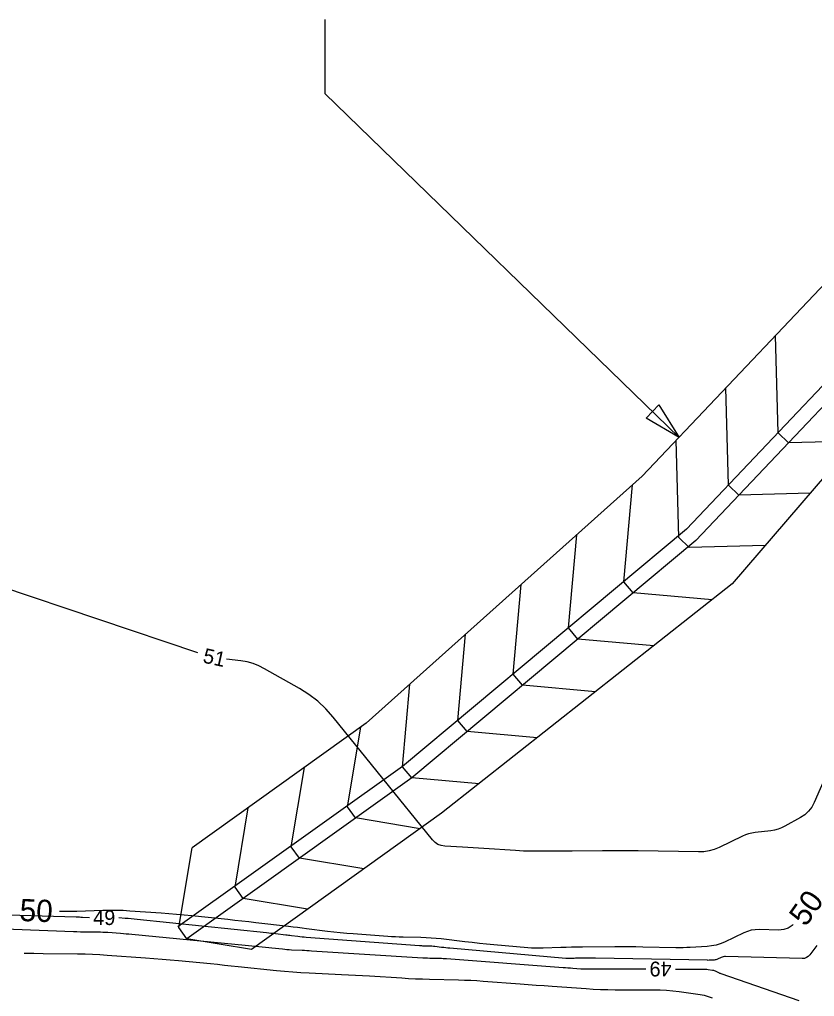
# Model space of a CAD drawing. Extents: x 2384780 to 2405861, y 547869 to 573706.
# Drawn here: x 2394248.4 to 2394355.8, y 554559.9 to 554691.9 of the extents above; entities that cross this region are included whole.
import ezdxf

# ---------------------------------------------------------------- set-up
doc = ezdxf.new("R2010")
doc.units = 0
for name, color, linetype in [('Old_Level_5', 7, 'Continuous'), ('Old_Level_60', 7, 'Continuous'), ('Old_Level_61', 7, 'Continuous'), ('Sheet Plan CELL', 7, 'Continuous')]:
    doc.layers.add(name, color=color, linetype=linetype)

msp = doc.modelspace()

# ---------------------------------------------------------------- linework, layer by layer
at = {"layer": 'Old_Level_5'}
for p in [(2394289.64075, 554691.896), (2394337.483, 554635.44)]:
    msp.add_line(p, (2394289.64075, 554681.896), dxfattribs=at)
msp.add_lwpolyline([(2394334.76675, 554639.82), (2394337.483, 554635.44), (2394333.025, 554638.0265)], close=True, dxfattribs=at)
at = {"layer": 'Old_Level_60'}
for points in [[(2394272.46425, 554606.3305), (2394245.7145, 554615.325)], [(2394358.67, 554592.7845), (2394355.74225, 554586.11025), (2394355.4045, 554585.4785), (2394354.98, 554584.92575), (2394354.469, 554584.45175), (2394353.8715, 554584.057), (2394351.7775, 554582.896), (2394351.321, 554582.671), (2394350.8495, 554582.49375), (2394350.36275, 554582.364), (2394349.8605, 554582.28175), (2394347.75625, 554582.04075), (2394347.3105, 554581.97075), (2394346.8755, 554581.8645), (2394346.451, 554581.722), (2394346.037, 554581.54275), (2394342.9175, 554580.037), (2394342.23975, 554579.75625), (2394341.54375, 554579.55925), (2394340.82925, 554579.446), (2394340.09625, 554579.41675), (2394331.96775, 554579.55425), (2394330.76075, 554579.57075), (2394329.5535, 554579.58), (2394328.34625, 554579.58175), (2394327.139, 554579.57575), (2394323.0225, 554579.54325), (2394322.264, 554579.53775), (2394321.5055, 554579.534), (2394320.747, 554579.5315), (2394319.9885, 554579.5305), (2394317.5105, 554579.52925), (2394316.97975, 554579.5335), (2394316.44925, 554579.54675), (2394315.919, 554579.569), (2394315.389, 554579.60025), (2394311.12675, 554579.887), (2394310.39975, 554579.935), (2394309.6725, 554579.9805), (2394308.94525, 554580.024), (2394308.21775, 554580.06525), (2394305.84125, 554580.19625), (2394305.3555, 554580.2705), (2394304.917, 554580.43675), (2394304.52575, 554580.69525), (2394304.1815, 554581.04575), (2394290.77925, 554597.62425), (2394289.77275, 554598.75775), (2394288.6745, 554599.78275), (2394287.48375, 554600.699), (2394286.201, 554601.5065), (2394281.504, 554604.169), (2394280.73875, 554604.555), (2394279.947, 554604.86075), (2394279.12875, 554605.086), (2394278.284, 554605.231), (2394276.35725, 554605.46625)], [(2394257.83525, 554570.53025), (2394256.91875, 554570.571), (2394256.69925, 554570.58025), (2394256.4795, 554570.589), (2394256.26, 554570.59675), (2394256.04025, 554570.60375), (2394233.131, 554571.29325)], [(2394356.07525, 554566.77325), (2394355.15475, 554565.5325), (2394354.94075, 554565.301), (2394354.69325, 554565.138), (2394354.4125, 554565.0435), (2394354.09825, 554565.01775), (2394343.7705, 554565.2815), (2394343.61, 554565.27625), (2394343.4535, 554565.25275), (2394343.301, 554565.21075), (2394343.15225, 554565.15025), (2394342.673, 554564.9225), (2394342.569, 554564.879), (2394342.46225, 554564.846), (2394342.35275, 554564.8235), (2394342.2405, 554564.81175), (2394341.74925, 554564.7835), (2394341.64375, 554564.77825), (2394341.5385, 554564.77525), (2394341.433, 554564.77425), (2394341.32775, 554564.77525), (2394326.21075, 554565.06025), (2394325.91875, 554565.06475), (2394325.6265, 554565.0675), (2394325.33425, 554565.068), (2394325.042, 554565.06675), (2394324.04825, 554565.05875), (2394323.86325, 554565.05675), (2394323.67825, 554565.0535), (2394323.49325, 554565.04925), (2394323.30825, 554565.044), (2394322.70375, 554565.0245), (2394322.5745, 554565.02225), (2394322.445, 554565.024), (2394322.31575, 554565.0295), (2394322.18675, 554565.03875), (2394306.53825, 554566.412), (2394306.25675, 554566.438), (2394305.97575, 554566.46575), (2394305.69475, 554566.49575), (2394305.414, 554566.528), (2394304.49725, 554566.6365), (2394304.30075, 554566.6575), (2394304.10375, 554566.6735), (2394303.9065, 554566.6845), (2394303.70875, 554566.69075), (2394303.0155, 554566.7045), (2394302.867, 554566.7085), (2394302.7185, 554566.71425), (2394302.57025, 554566.72225), (2394302.422, 554566.73225), (2394287.104, 554567.86725), (2394286.8295, 554567.8895), (2394286.55525, 554567.9155), (2394286.2815, 554567.945), (2394286.00825, 554567.97825), (2394285.1155, 554568.093), (2394284.92425, 554568.11725), (2394284.73275, 554568.14075), (2394284.5415, 554568.16375), (2394284.34975, 554568.186), (2394282.95425, 554568.3465), (2394282.65525, 554568.3805), (2394282.35625, 554568.4135), (2394282.057, 554568.446), (2394281.7575, 554568.47775), (2394264.2725, 554570.3055), (2394263.867, 554570.34625), (2394263.46075, 554570.38325), (2394263.0545, 554570.417), (2394262.648, 554570.447), (2394261.83225, 554570.504)], [(2394233.61475, 554569.53925), (2394255.7005, 554568.6735), (2394256.15875, 554568.65725), (2394256.61725, 554568.644), (2394257.07575, 554568.63425), (2394257.53425, 554568.62775), (2394259.0325, 554568.61175), (2394259.35325, 554568.60575), (2394259.674, 554568.59525), (2394259.99475, 554568.5795), (2394260.315, 554568.55925), (2394262.06025, 554568.435), (2394262.43425, 554568.40725), (2394262.808, 554568.377), (2394263.18125, 554568.34425), (2394263.55475, 554568.309), (2394280.74325, 554566.63025), (2394281.18, 554566.58725), (2394281.6165, 554566.54375), (2394282.05325, 554566.4995), (2394282.48975, 554566.45475), (2394283.9155, 554566.30725), (2394284.22125, 554566.27775), (2394284.52725, 554566.2525), (2394284.8335, 554566.2315), (2394285.14025, 554566.21475), (2394286.58625, 554566.14575), (2394286.896, 554566.1305), (2394287.20575, 554566.114), (2394287.51525, 554566.09625), (2394287.825, 554566.0775), (2394302.8615, 554565.13375), (2394303.18175, 554565.11525), (2394303.50225, 554565.09975), (2394303.82275, 554565.08725), (2394304.1435, 554565.078), (2394305.1915, 554565.05225), (2394305.416, 554565.0455), (2394305.6405, 554565.0355), (2394305.86475, 554565.023), (2394306.08875, 554565.0075), (2394321.8125, 554563.817), (2394322.1415, 554563.79225), (2394322.4705, 554563.76775), (2394322.7995, 554563.74375), (2394323.1285, 554563.72025), (2394324.2035, 554563.64375), (2394324.434, 554563.6295), (2394324.6645, 554563.619), (2394324.89525, 554563.61275), (2394325.126, 554563.6105), (2394332.9965, 554563.6035)], [(2394336.9965, 554563.6), (2394340.72075, 554563.59675), (2394340.8985, 554563.5935), (2394341.07575, 554563.58375), (2394341.25275, 554563.568), (2394341.42925, 554563.54575), (2394342.014, 554563.46175), (2394342.13125, 554563.44), (2394342.24525, 554563.40825), (2394342.35625, 554563.367), (2394342.464, 554563.31625), (2394342.81125, 554563.134), (2394342.88625, 554563.0965), (2394342.9625, 554563.06175), (2394343.04, 554563.02975), (2394343.1185, 554563.00075), (2394353.6445, 554559.3335)]]:
    msp.add_lwpolyline(points, dxfattribs=at)
at = {"layer": 'Old_Level_61'}
for points in [[(2394352.893, 554569.6155), (2394352.77475, 554569.4875), (2394352.2335, 554569.131), (2394351.619, 554568.9245), (2394350.9315, 554568.86775), (2394348.33075, 554568.93425), (2394347.78, 554568.91675), (2394347.243, 554568.836), (2394346.71925, 554568.69175), (2394346.209, 554568.484), (2394343.61375, 554567.2505), (2394343.05025, 554567.01475), (2394342.47225, 554566.8365), (2394341.8795, 554566.715), (2394341.27225, 554566.651), (2394338.99775, 554566.52), (2394338.51025, 554566.4965), (2394338.02275, 554566.4825), (2394337.53475, 554566.47775), (2394337.04675, 554566.48225), (2394332.60425, 554566.566), (2394331.65225, 554566.58075), (2394330.70025, 554566.58925), (2394329.74825, 554566.59125), (2394328.79625, 554566.58675), (2394324.43925, 554566.55225), (2394323.705, 554566.54425), (2394322.971, 554566.53175), (2394322.237, 554566.51475), (2394321.503, 554566.49325), (2394319.1055, 554566.41625), (2394318.592, 554566.4075), (2394318.079, 554566.414), (2394317.56625, 554566.436), (2394317.054, 554566.47325), (2394312.47625, 554566.87475), (2394311.49575, 554566.96475), (2394310.516, 554567.062), (2394309.537, 554567.1665), (2394308.55875, 554567.27875), (2394305.36275, 554567.65725), (2394304.67725, 554567.72975), (2394303.9905, 554567.7855), (2394303.30275, 554567.8245), (2394302.61375, 554567.8465), (2394300.19725, 554567.894), (2394299.6795, 554567.90775), (2394299.162, 554567.9285), (2394298.645, 554567.956), (2394298.12825, 554567.991), (2394293.46425, 554568.3365), (2394292.59425, 554568.40675), (2394291.72525, 554568.48875), (2394290.8575, 554568.5825), (2394289.991, 554568.688), (2394287.16225, 554569.0515), (2394286.556, 554569.1285), (2394285.9495, 554569.20325), (2394285.34275, 554569.276), (2394284.7355, 554569.34675), (2394280.313, 554569.855), (2394279.36525, 554569.9625), (2394278.41725, 554570.06775), (2394277.46875, 554570.17075), (2394276.52025, 554570.271), (2394271.6865, 554570.77625), (2394270.65025, 554570.88025), (2394269.61325, 554570.975), (2394268.5755, 554571.061), (2394267.537, 554571.13775), (2394263.2965, 554571.43375), (2394262.3875, 554571.4855), (2394261.478, 554571.5135), (2394260.56825, 554571.51825), (2394259.65825, 554571.4995), (2394256.12325, 554571.38075), (2394255.36575, 554571.36275), (2394254.60825, 554571.3595), (2394253.851, 554571.37075), (2394253.78925, 554571.373)], [(2394249.0155, 554565.7545), (2394249.082, 554565.7525), (2394250.3295, 554565.72575), (2394251.577, 554565.708), (2394256.251, 554565.658), (2394257.25225, 554565.63975), (2394258.25275, 554565.60625), (2394259.25275, 554565.55775), (2394260.25225, 554565.49425), (2394265.4345, 554565.12575), (2394266.5445, 554565.043), (2394267.65425, 554564.953), (2394268.763, 554564.85575), (2394269.8715, 554564.75125), (2394274.21325, 554564.32725), (2394275.1435, 554564.2355), (2394276.0735, 554564.14275), (2394277.00375, 554564.04875), (2394277.9335, 554563.95325), (2394283.08725, 554563.42075), (2394284.192, 554563.31425), (2394285.298, 554563.223), (2394286.40525, 554563.14725), (2394287.51375, 554563.0865), (2394291.90475, 554562.877), (2394292.84575, 554562.83025), (2394293.78625, 554562.78025), (2394294.72675, 554562.7265), (2394295.667, 554562.66925), (2394300.02525, 554562.39575), (2394300.95925, 554562.3415), (2394301.89375, 554562.29625), (2394302.8285, 554562.26), (2394303.76375, 554562.23275), (2394307.673, 554562.13725), (2394308.5105, 554562.11125), (2394309.3475, 554562.07475), (2394310.18375, 554562.0275), (2394311.01975, 554561.96975), (2394316.0315, 554561.59025), (2394317.1055, 554561.5095), (2394318.1795, 554561.43), (2394319.25375, 554561.35175), (2394320.328, 554561.27475), (2394324.91625, 554560.94825), (2394325.9, 554560.887), (2394326.884, 554560.843), (2394327.86875, 554560.81625), (2394328.85425, 554560.80675), (2394334.08025, 554560.802), (2394334.9375, 554560.786), (2394335.7925, 554560.73975), (2394336.64525, 554560.66325), (2394337.49575, 554560.5565), (2394340.315, 554560.1515), (2394340.88, 554560.046), (2394341.42975, 554559.89375), (2394341.96475, 554559.695)]]:
    msp.add_lwpolyline(points, dxfattribs=at)
at = {"layer": 'Sheet Plan CELL'}
for p, q in [((2394295.22975, 554596.80475), (2394271.6965, 554579.963)), ((2394300.10875, 554590.9775), (2394269.79075, 554569.28025)), ((2394301.393, 554589.44375), (2394271.00425, 554567.69575)), ((2394305.4135, 554584.642), (2394279.7165, 554566.25175))]:
    msp.add_line(p, q, dxfattribs=at)
for points in [[(2394295.22975, 554596.80475), (2394332.49975, 554630.177), (2394364.7655, 554664.2525)], [(2394371.0545, 554657.37375), (2394338.46875, 554623.048), (2394300.10875, 554590.9775)], [(2394372.40425, 554655.89725), (2394339.75275, 554621.5145), (2394301.393, 554589.44375)], [(2394375.92925, 554652.0415), (2394344.669, 554615.643), (2394305.4135, 554584.642)], [(2394361.23925, 554634.937), (2394352.2795, 554634.7055), (2394352.2795, 554634.7055), (2394352.2795, 554634.7055), (2394350.865, 554636.04875), (2394350.525, 554649.21325)], [(2394355.187, 554627.89), (2394345.57125, 554627.6415), (2394345.57125, 554627.6415), (2394345.57125, 554627.6415), (2394344.15675, 554628.985), (2394343.81725, 554642.12925)], [(2394349.13475, 554620.843), (2394338.863, 554620.57775), (2394338.863, 554620.57775), (2394338.863, 554620.57775), (2394337.4485, 554621.921), (2394337.10975, 554635.0455)], [(2394341.938, 554613.48625), (2394331.28775, 554614.4375), (2394331.28775, 554614.4375), (2394331.28775, 554614.4375), (2394330.03675, 554615.934), (2394331.205, 554629.01775)], [(2394334.0705, 554607.27325), (2394323.81425, 554608.189), (2394323.81425, 554608.189), (2394323.81425, 554608.189), (2394322.563, 554609.6855), (2394323.68825, 554622.287)], [(2394326.203, 554601.06), (2394316.3405, 554601.9405), (2394316.3405, 554601.9405), (2394316.3405, 554601.9405), (2394315.08925, 554603.43725), (2394316.17125, 554615.55625)], [(2394318.33525, 554594.84675), (2394308.86675, 554595.69225), (2394308.86675, 554595.69225), (2394308.86675, 554595.69225), (2394307.6155, 554597.18875), (2394308.6545, 554608.8255)], [(2394310.46775, 554588.6335), (2394301.393, 554589.44375), (2394301.393, 554589.44375), (2394301.393, 554589.44375), (2394300.14175, 554590.94025), (2394301.13775, 554602.09475)], [(2394302.50825, 554582.56275), (2394293.79575, 554584.00675), (2394293.79575, 554584.00675), (2394293.79575, 554584.00675), (2394292.707, 554585.528), (2394294.488, 554596.274)], [(2394294.911, 554577.12575), (2394286.1985, 554578.56975), (2394286.1985, 554578.56975), (2394286.1985, 554578.56975), (2394285.10975, 554580.091), (2394286.89075, 554590.83675)], [(2394301.393, 554589.44375), (2394271.00425, 554567.69575)], [(2394287.31375, 554571.68875), (2394278.6015, 554573.13275), (2394278.6015, 554573.13275), (2394278.6015, 554573.13275), (2394277.51275, 554574.654), (2394279.2935, 554585.39975)], [(2394279.7165, 554566.25175), (2394271.00425, 554567.69575), (2394271.00425, 554567.69575), (2394271.00425, 554567.69575), (2394269.9155, 554569.217), (2394271.6965, 554579.963)]]:
    msp.add_lwpolyline(points, dxfattribs=at)

# ---------------------------------------------------------------- texts
at = {"layer": 'Old_Level_60'}
for s, rotation, p in [('51', 347.4837028, (2394273.05675, 554605.03175)), ('49', 359.6221528, (2394258.3475, 554569.5585)), ('49', 179.9490139, (2394336.47775, 554564.6005))]:
    msp.add_text(s, height=2, rotation=rotation, dxfattribs=at).set_placement(p)
at = {"layer": 'Old_Level_61'}
for rotation, p in [(54.7076028, (2394354.583, 554569.195)), (357.649675, (2394248.3705, 554570.0975))]:
    msp.add_text('50', height=3, rotation=rotation, dxfattribs=at).set_placement(p)

doc.saveas('drawing.dxf')
